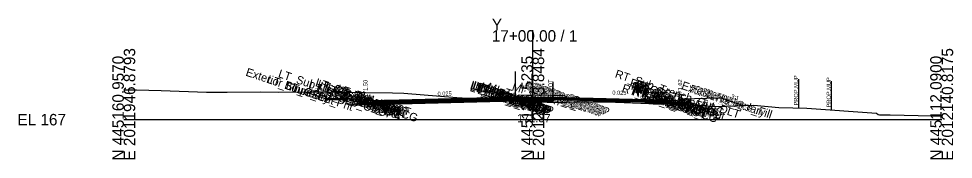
# Model space of a CAD drawing. Extents: x -26 to 3203, y -10 to 9532.
# Drawn here: x 974.3 to 1202.8, y 990.3 to 1024.7 of the extents above; entities that cross this region are included whole.
import ezdxf

# ---------------------------------------------------------------- set-up
doc = ezdxf.new("R2010")
doc.units = 0
for name, color, linetype in [('Default', 7, 'Continuous'), ('Exist Cross Section Cell', 7, 'Continuous'), ('Exist XS Center Line Elevation Label', 7, 'Continuous'), ('Exist XS Ground Line', 7, 'Continuous'), ('Prop CMT Conc Surface', 7, 'Continuous'), ('Prop CMT Concrete Structures', 7, 'Continuous'), ('Prop CMT Pvmt Course 1', 7, 'Continuous'), ('Prop CMT Pvmt Course 1 CG', 7, 'Continuous'), ('Prop CMT Pvmt Course 2', 7, 'Continuous'), ('Prop CMT Pvmt Course 3', 7, 'Continuous'), ('Prop CMT Pvmt Surface', 7, 'Continuous'), ('Prop CMT Slope Grass', 7, 'Continuous'), ('Prop CMT Subgrade Earthwork', 7, 'Continuous'), ('Prop Plan Preparation Sketches Hydraulic Ditch', 7, 'Continuous'), ('Prop XS Hydro Elevations', 7, 'Continuous'), ('Prop XS Label Text', 7, 'Continuous'), ('Prop XS SE Text', 7, 'Continuous'), ('Prop XS Side Slope Text', 7, 'Continuous'), ('Scratch_Level_0', 7, 'Continuous')]:
    doc.layers.add(name, color=color, linetype=linetype)

msp = doc.modelspace()

# ---------------------------------------------------------------- linework, layer by layer
at = {"layer": 'Exist Cross Section Cell'}
for p, q in [((1100, 1000), (1100, 1021.87)), ((1000, 1000), (1100, 1000)), ((1100, 1000), (1200, 1000))]:
    msp.add_line(p, q, dxfattribs=at)
at = {"layer": 'Exist XS Ground Line'}
msp.add_lwpolyline([(1000, 1007.26), (1001.67, 1007.28), (1003.14, 1007.29), (1009.13, 1007.09), (1020.24, 1006.68), (1025.31, 1006.75), (1033.45, 1006.78), (1037.83, 1006.7), (1045.61, 1006.77), (1065.69, 1006.52), (1068.5, 1006.49), (1081.42, 1005.39), (1091.8, 1004.74), (1100, 1004.37), (1103.51, 1004.3), (1104.17, 1004.27), (1104.95, 1004.28), (1105.99, 1004.29), (1107.94, 1004.3), (1108.44, 1004.31), (1110.01, 1004.34), (1111.02, 1004.36), (1112.71, 1004.36), (1113.59, 1004.36), (1114.9, 1004.36), (1116.4, 1004.37), (1118.1, 1004.34), (1118.72, 1004.32), (1120.27, 1004.27), (1121.29, 1004.24), (1122.33, 1004.21), (1123.88, 1004.17), (1124.39, 1004.14), (1126.46, 1004.05), (1127.46, 1004.02), (1128.36, 1003.97), (1129.17, 1003.93), (1129.48, 1003.9), (1134.61, 1003.81), (1144.94, 1003.23), (1154.08, 1003.55), (1160.14, 1002.99), (1167, 1002.84), (1184.07, 1001.62), (1184.48, 1001.22), (1184.82, 1001.21), (1187.38, 1001.16), (1197.64, 1000.96), (1200, 1000.86)], dxfattribs=at)
at = {"layer": 'Prop CMT Conc Surface'}
for points in [[(1054.51, 1005.09), (1049.51, 1005.19)], [(1059.1, 1004.5), (1059.1, 1005), (1058.6, 1005)], [(1061.1, 1004.62), (1059.1, 1004.5)], [(1134.01, 1004.75), (1136.01, 1004.62)], [(1136.01, 1004.62), (1136.01, 1005.12), (1136.51, 1005.12)]]:
    msp.add_lwpolyline(points, dxfattribs=at)
at = {"layer": 'Prop CMT Concrete Structures'}
for p, q in [((1095.78, 1005.66), (1095.77, 1005.49)), ((1096.52, 1005.91), (1095.78, 1005.66)), ((1101.63, 1006.02), (1096.52, 1005.91)), ((1107.55, 1005.8), (1101.63, 1006.02)), ((1108.3, 1005.56), (1107.55, 1005.8)), ((1108.31, 1005.39), (1108.3, 1005.56))]:
    msp.add_line(p, q, dxfattribs=at)
for points in [[(1049.51, 1004.86), (1049.51, 1005.19)], [(1049.51, 1005.19), (1054.51, 1005.09)], [(1054.51, 1004.76), (1049.51, 1004.86)], [(1054.51, 1005.09), (1054.51, 1004.76)], [(1061.1, 1004.62), (1059.1, 1004.5), (1059.1, 1005), (1058.6, 1005)], [(1058.6, 1005), (1058.6, 1003.99), (1061.1, 1004.04)], [(1061.1, 1004.04), (1061.1, 1004.62)], [(1095.77, 1005.49), (1108.31, 1005.39)], [(1134.01, 1004.75), (1136.01, 1004.62), (1136.01, 1005.12), (1136.51, 1005.12)], [(1136.51, 1005.12), (1136.51, 1004.1), (1134.01, 1004.16)], [(1134.01, 1004.16), (1134.01, 1004.75)]]:
    msp.add_lwpolyline(points, dxfattribs=at)
at = {"layer": 'Prop CMT Pvmt Course 1'}
for points in [[(1095.77, 1005.49), (1061.1, 1004.62)], [(1061.1, 1004.37), (1095.77, 1005.24)], [(1061.1, 1004.62), (1061.1, 1004.37)], [(1095.77, 1005.49), (1108.31, 1005.39)], [(1095.77, 1005.24), (1095.77, 1005.49)], [(1095.77, 1005.24), (1095.77, 1005.49)], [(1108.31, 1005.14), (1095.77, 1005.24)], [(1108.31, 1005.39), (1108.31, 1005.14)], [(1108.31, 1005.39), (1134.01, 1004.75)], [(1108.31, 1005.14), (1108.31, 1005.39)], [(1134.01, 1004.5), (1108.31, 1005.14)], [(1134.01, 1004.75), (1134.01, 1004.5)]]:
    msp.add_lwpolyline(points, dxfattribs=at)
for points in [[(1095.77, 1005.24), (1095.77, 1005.37), (1095.77, 1005.37), (1095.77, 1005.24)], [(1108.31, 1005.14), (1108.31, 1005.26), (1108.31, 1005.26), (1108.31, 1005.14)]]:
    msp.add_lwpolyline(points, close=True, dxfattribs=at)
at = {"layer": 'Prop CMT Pvmt Course 1 CG'}
for points in [[(1061.1, 1004.04), (1058.1, 1003.98), (1057.76, 1003.64)], [(1057.76, 1003.64), (1061.1, 1003.71)], [(1061.1, 1003.71), (1061.1, 1004.04)], [(1134.01, 1004.16), (1137.01, 1004.09), (1137.35, 1003.75)], [(1134.01, 1003.83), (1134.01, 1004.16)], [(1137.35, 1003.75), (1134.01, 1003.83)]]:
    msp.add_lwpolyline(points, dxfattribs=at)
at = {"layer": 'Prop CMT Pvmt Course 2'}
for points in [[(1095.77, 1005.24), (1061.1, 1004.37)], [(1061.1, 1004.04), (1095.77, 1004.91)], [(1061.1, 1004.37), (1061.1, 1004.04)], [(1095.77, 1005.24), (1108.31, 1005.14)], [(1095.77, 1004.91), (1095.77, 1005.24)], [(1095.77, 1004.91), (1095.77, 1005.24)], [(1108.31, 1004.81), (1095.77, 1004.91)], [(1108.31, 1005.14), (1108.31, 1004.81)], [(1108.31, 1004.81), (1108.31, 1005.14)], [(1108.31, 1005.14), (1134.01, 1004.5)], [(1134.01, 1004.16), (1108.31, 1004.81)], [(1134.01, 1004.5), (1134.01, 1004.16)]]:
    msp.add_lwpolyline(points, dxfattribs=at)
at = {"layer": 'Prop CMT Pvmt Course 3'}
for points in [[(1095.77, 1004.91), (1061.1, 1004.04)], [(1061.1, 1003.71), (1095.77, 1004.57)], [(1061.1, 1004.04), (1061.1, 1003.71)], [(1095.77, 1004.91), (1108.31, 1004.81)], [(1095.77, 1004.57), (1095.77, 1004.91)], [(1095.77, 1004.57), (1095.77, 1004.91)], [(1104.95, 1004.52), (1095.77, 1004.57)], [(1108.31, 1004.81), (1134.01, 1004.16)], [(1134.01, 1003.83), (1127.46, 1003.99)], [(1134.01, 1004.16), (1134.01, 1003.83)]]:
    msp.add_lwpolyline(points, dxfattribs=at)
at = {"layer": 'Prop CMT Pvmt Surface'}
for points in [[(1095.77, 1005.49), (1061.1, 1004.62)], [(1095.77, 1005.49), (1108.31, 1005.39)], [(1108.31, 1005.39), (1134.01, 1004.75)]]:
    msp.add_lwpolyline(points, dxfattribs=at)
at = {"layer": 'Prop CMT Slope Grass'}
for points in [[(1058.6, 1005), (1049.1, 1005.19), (1044.41, 1006.75)], [(1136.51, 1005.12), (1145.56, 1005.3)], [(1145.56, 1005.3), (1146.01, 1005.31), (1151.54, 1003.46)]]:
    msp.add_lwpolyline(points, dxfattribs=at)
at = {"layer": 'Prop CMT Subgrade Earthwork'}
for p, q in [((1104.95, 1004.52), (1104.95, 1004.28)), ((1127.46, 1003.99), (1127.46, 1004.02))]:
    msp.add_line(p, q, dxfattribs=at)
for points in [[(1061.1, 1003.71), (1057.76, 1003.64), (1056.35, 1005.05)], [(1095.77, 1004.57), (1061.1, 1003.71)], [(1095.77, 1004.57), (1104.95, 1004.52)], [(1127.46, 1003.99), (1134.01, 1003.83)], [(1134.01, 1003.83), (1137.35, 1003.75), (1138.76, 1005.16)]]:
    msp.add_lwpolyline(points, dxfattribs=at)
at = {"layer": 'Prop Plan Preparation Sketches Hydraulic Ditch'}
msp.add_line((1095.77, 1005.49), (1095.77, 1011.74), dxfattribs=at)
at = {"layer": 'Prop XS Label Text'}
for p, q in [((1104.95, 1009.28), (1104.95, 1004.28)), ((1127.46, 1009.02), (1127.46, 1004.02)), ((1164.96, 1009.88), (1164.96, 1002.88)), ((1172.97, 1009.41), (1172.97, 1002.41))]:
    msp.add_line(p, q, dxfattribs=at)

# ---------------------------------------------------------------- texts
at = {"layer": 'Default'}
msp.add_text('-', height=0.0001, dxfattribs=at).set_placement((1000, 1000))
at = {"layer": 'Exist Cross Section Cell'}
for s, p in [('Y', (1090, 1021.87)), ('17+00.00 / 1', (1090, 1019.07)), ('EL 167', (974, 998.6))]:
    msp.add_text(s, height=2.8, dxfattribs=at).set_placement(p)
for s, p in [('E 2011946.8793', (1002.8, 990)), ('E 2012043.8484', (1102.8, 990)), ('E 2012140.8175', (1202.8, 990)), ('N 445160.9570', (1000, 990)), ('N 445136.5235', (1100, 990)), ('N 445112.0900', (1200, 990))]:
    msp.add_text(s, height=2.8, rotation=90, dxfattribs=at).set_placement(p)
at = {"layer": 'Exist XS Center Line Elevation Label'}
msp.add_text('171.37', height=2, dxfattribs=at).set_placement((1096.18, 999.37))
at = {"layer": 'Prop XS Hydro Elevations'}
for s, p in [('171.50', (1059.6, 1005.5)), ('171.62', (1136.51, 1005.62))]:
    msp.add_text(s, height=1, rotation=90, dxfattribs=at).set_placement(p)
at = {"layer": 'Prop XS Label Text'}
for s, p in [('PROP.MUP', (1164.86, 1003.46)), ('E. EOT', (1104.85, 1005.31)), ('E. EOT', (1127.36, 1005.04)), ('PROP.MUP', (1172.87, 1002.99))]:
    msp.add_text(s, height=1, rotation=90, dxfattribs=at).set_placement(p)
at = {"layer": 'Prop XS SE Text'}
for rotation, p in [(1.4321, (1076.74, 1005.82)), (358.5679, (1119.45, 1006.11))]:
    msp.add_text('0.025', height=1, rotation=rotation, dxfattribs=at).set_placement(p)
at = {"layer": 'Prop XS Side Slope Text'}
for p in [(1046.55, 1006.83), (1148.41, 1005.3)]:
    msp.add_text('3:1', height=1, rotation=341.5651, dxfattribs=at).set_placement(p)
at = {"layer": 'Scratch_Level_0'}
for s, p in [('Exterior Boundary', (1029.67, 1010.79)), ('LT_Slope_Cut', (1034.88, 1009.05)), ('LT_Sub_Trench_Out_DLT', (1037.6, 1010.42)), ('RT_Sub_Trench_Out_DLT', (1119.97, 1010.37)), ('LT_CSLP_Pnt', (1039.46, 1007.53)), ('LT_CG1_Shelf_Out', (1045.02, 1007.46)), ('LT_CG_Top_Face', (1046.7, 1008.26)), ('LT_CG_Top_BOC', (1047.17, 1007.93)), ('LT_CG_Bot_BOC', (1047.2, 1006.91)), ('LT_CG_Top_Gut', (1047.62, 1007.45)), ('LT_Sub_OEOT_CG', (1048.8, 1006.93)), ('LT_CG_Bot_IE', (1051.21, 1006.46)), ('LT_Sub_OEOT', (1051.37, 1006.07)), ('LT_PV2_OEOT', (1051.46, 1006.71)), ('LT_PV3_OEOT', (1051.46, 1006.37)), ('LT_PV1_OEOT', (1052, 1006.78)), ('LT_Sub_OEEOP', (1084.48, 1007.04)), ('LT_PV2_OEEOP', (1084.57, 1007.68)), ('LT_PV3_OEEOP', (1084.57, 1007.34)), ('LT_PV1_OEEOP', (1085.11, 1007.62)), ('LT_PV2_IEEOP', (1085.18, 1007.47)), ('LT_PV1_IEEOP', (1085.72, 1007.42)), ('LT_PV2_PGL1', (1086.06, 1007.18)), ('LT_PV3_PGL1', (1086.06, 1006.85)), ('LT_PV2_PGL', (1086.38, 1007.08)), ('LT_PV4_PGL', (1086.38, 1006.41)), ('LT_PV1_PGL', (1086.92, 1007.15)), ('MI_Face In', (1087.03, 1007.28)), ('MI_Top In', (1088.69, 1007.22)), ('MI_Crown', (1094.78, 1007.27)), ('RT_Sub_OEEOP', (1097.72, 1006.95)), ('RT_PV2_OEEOP', (1097.81, 1007.59)), ('RT_PV3_OEEOP', (1097.81, 1007.25)), ('RT_PV1_OEEOP', (1098.35, 1007.53)), ('RT_PV2_IEEOP', (1098.42, 1007.38)), ('MI_Face Out', (1098.76, 1007.68)), ('MI_Top Out', (1098.92, 1007.63)), ('RT_PV1_IEEOP', (1098.96, 1007.33)), ('RT_PV2_PGL1', (1099.3, 1007.09)), ('RT_PV3_PGL1', (1099.3, 1006.76)), ('RT_PV2_PGL', (1099.62, 1006.98)), ('RT_PV4_PGL', (1099.62, 1006.32)), ('MI_Bot Out', (1099.71, 1007.2)), ('RT_PV1_PGL', (1100.15, 1007.05)), ('RT_Sub_OEOT_CG', (1121.66, 1006.89)), ('RT_CG_Top_Face', (1123.56, 1008.21)), ('RT_CG1_Shelf_Out', (1123.89, 1007.41)), ('RT_CG_Bot_IE', (1124.08, 1006.42)), ('RT_Sub_OEOT', (1124.23, 1006.03)), ('RT_PV2_OEOT', (1124.32, 1006.67)), ('RT_PV3_OEOT', (1124.32, 1006.34)), ('RT_CG_Top_Gut', (1124.49, 1007.4)), ('RT_PV1_OEOT', (1124.86, 1006.74)), ('RT_CG_Top_BOC', (1125.03, 1007.89)), ('RT_CG_Bot_BOC', (1125.06, 1006.86)), ('Exterior Boundary', (1136.2, 1007.52)), ('RT_Shld_O', (1138.16, 1006.71)), ('CSLP_Pnt', (1138.92, 1006.61)), ('LT_Sub_OEOP', (1048.06, 1005.99)), ('RT_Sub_OEOP', (1127.61, 1005.94)), ('RT_Slope_Fill', (1142.21, 1005.52))]:
    msp.add_text(s, height=2, rotation=341.5651, dxfattribs=at).set_placement(p)

doc.saveas('drawing.dxf')
